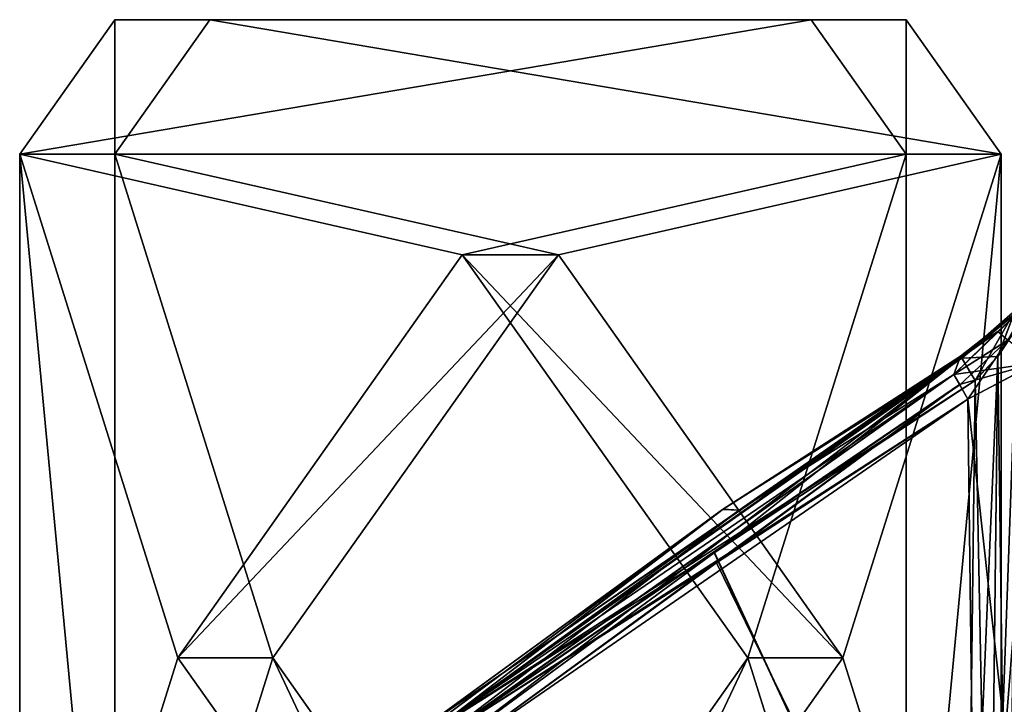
# Model space of a CAD drawing. Header units: inches. Extents: x -9.1 to 9.1, y -1.6 to 4.3.
# Tile 278 of 656: x -8.599 to -7.683, y 0.008 to 0.645. Entities that reach past the tile are written whole.
import ezdxf

# ---------------------------------------------------------------- set-up
doc = ezdxf.new("R2010")
doc.units = ezdxf.units.IN
doc.header["$LTSCALE"] = 65.185185
doc.header["$MEASUREMENT"] = 0
for name, color, linetype in [('14481', 7, 'CONTINUOUS'), ('14482', 7, 'CONTINUOUS'), ('14483', 7, 'CONTINUOUS'), ('14484', 7, 'CONTINUOUS'), ('14485', 7, 'CONTINUOUS'), ('14487', 7, 'CONTINUOUS'), ('14490', 7, 'CONTINUOUS'), ('14491', 7, 'CONTINUOUS'), ('14492', 7, 'CONTINUOUS'), ('6196', 7, 'CONTINUOUS'), ('6284', 7, 'CONTINUOUS'), ('6285', 7, 'CONTINUOUS'), ('6286', 7, 'CONTINUOUS'), ('6287', 7, 'CONTINUOUS'), ('6293', 7, 'CONTINUOUS'), ('6880', 7, 'CONTINUOUS'), ('6887', 7, 'CONTINUOUS'), ('6888', 7, 'CONTINUOUS'), ('6889', 7, 'CONTINUOUS'), ('6912', 7, 'CONTINUOUS'), ('6913', 7, 'CONTINUOUS'), ('6914', 7, 'CONTINUOUS'), ('6915', 7, 'CONTINUOUS'), ('6921', 7, 'CONTINUOUS'), ('6922', 7, 'CONTINUOUS'), ('6923', 7, 'CONTINUOUS'), ('6924', 7, 'CONTINUOUS')]:
    doc.layers.add(name, color=color, linetype=linetype)

msp = doc.modelspace()

# ---------------------------------------------------------------- linework, layer by layer
at = {"layer": '14481', "linetype": 'Continuous'}
for points in [[(-7.77442, 0.52, 4.1989), (-7.8628, 0.645, 4.11051), (-8.5989, 0.52, 3.37442), (-7.77442, 0.52, 4.1989)], [(-8.5989, 0.52, 3.37442), (-7.8628, 0.645, 4.11051), (-8.51051, 0.645, 3.4628), (-8.5989, 0.52, 3.37442)], [(-7.77442, 0.52, 4.1989), (-8.5989, 0.52, 3.37442), (-8.18729, 0.42625, 3.78602), (-7.77442, 0.52, 4.1989)], [(-8.5989, 0.52, 3.37442), (-8.5989, -0.4175, 3.37442), (-8.45182, 0.05125, 3.52149), (-8.5989, 0.52, 3.37442)], [(-8.18729, 0.42625, 3.78602), (-8.5989, 0.52, 3.37442), (-8.45182, 0.05125, 3.52149), (-8.18729, 0.42625, 3.78602)], [(-7.92149, 0.05125, 4.05182), (-7.77442, 0.52, 4.1989), (-8.18729, 0.42625, 3.78602), (-7.92149, 0.05125, 4.05182)], [(-7.77442, -0.4175, 4.1989), (-7.77442, 0.52, 4.1989), (-7.92149, 0.05125, 4.05182), (-7.77442, -0.4175, 4.1989)], [(-8.45182, 0.05125, 3.52149), (-8.5989, -0.4175, 3.37442), (-8.18602, -0.32375, 3.78729), (-8.45182, 0.05125, 3.52149)], [(-7.77442, -0.4175, 4.1989), (-7.92149, 0.05125, 4.05182), (-8.18602, -0.32375, 3.78729), (-7.77442, -0.4175, 4.1989)]]:
    msp.add_3dface(points, dxfattribs=at)
at = {"layer": '14482', "linetype": 'Continuous'}
for points in [[(-7.8628, 0.645, 4.11051), (-7.77442, 0.52, 4.1989), (-7.77442, 0.645, 4.02213), (-7.8628, 0.645, 4.11051)], [(-7.77442, 0.645, 4.02213), (-7.77442, 0.52, 4.1989), (-7.68603, 0.52, 4.11051), (-7.77442, 0.645, 4.02213)]]:
    msp.add_3dface(points, dxfattribs=at)
at = {"layer": '14483', "linetype": 'Continuous'}
for points in [[(-8.51051, 0.645, 3.4628), (-7.8628, 0.645, 4.11051), (-8.42213, 0.645, 3.37442), (-8.51051, 0.645, 3.4628)], [(-7.8628, 0.645, 4.11051), (-7.77442, 0.645, 4.02213), (-8.42213, 0.645, 3.37442), (-7.8628, 0.645, 4.11051)]]:
    msp.add_3dface(points, dxfattribs=at)
at = {"layer": '14484', "linetype": 'Continuous'}
for points in [[(-8.5989, 0.52, 3.37442), (-8.51051, 0.645, 3.4628), (-8.51051, 0.52, 3.28603), (-8.5989, 0.52, 3.37442)], [(-8.51051, 0.645, 3.4628), (-8.42213, 0.645, 3.37442), (-8.51051, 0.52, 3.28603), (-8.51051, 0.645, 3.4628)]]:
    msp.add_3dface(points, dxfattribs=at)
at = {"layer": '14485', "linetype": 'Continuous'}
for points in [[(-8.5989, -0.4175, 3.37442), (-8.5989, 0.52, 3.37442), (-8.51051, -0.4175, 3.28603), (-8.5989, -0.4175, 3.37442)], [(-8.5989, 0.52, 3.37442), (-8.51051, 0.52, 3.28603), (-8.51051, -0.4175, 3.28603), (-8.5989, 0.52, 3.37442)]]:
    msp.add_3dface(points, dxfattribs=at)
at = {"layer": '14487', "linetype": 'Continuous'}
for points in [[(-8.42213, 0.645, 3.37442), (-7.68603, 0.52, 4.11051), (-8.51051, 0.52, 3.28603), (-8.42213, 0.645, 3.37442)], [(-7.77442, 0.645, 4.02213), (-7.68603, 0.52, 4.11051), (-8.42213, 0.645, 3.37442), (-7.77442, 0.645, 4.02213)], [(-8.36344, 0.05125, 3.43311), (-8.51051, 0.52, 3.28603), (-8.09763, 0.42625, 3.69891), (-8.36344, 0.05125, 3.43311)], [(-8.51051, 0.52, 3.28603), (-7.68603, 0.52, 4.11051), (-8.09763, 0.42625, 3.69891), (-8.51051, 0.52, 3.28603)], [(-8.51051, -0.4175, 3.28603), (-8.51051, 0.52, 3.28603), (-8.36344, 0.05125, 3.43311), (-8.51051, -0.4175, 3.28603)], [(-8.09763, 0.42625, 3.69891), (-7.68603, 0.52, 4.11051), (-7.83311, 0.05125, 3.96344), (-8.09763, 0.42625, 3.69891)], [(-7.68603, 0.52, 4.11051), (-7.68603, -0.4175, 4.11051), (-7.83311, 0.05125, 3.96344), (-7.68603, 0.52, 4.11051)], [(-8.51051, -0.4175, 3.28603), (-8.36344, 0.05125, 3.43311), (-8.09891, -0.32375, 3.69763), (-8.51051, -0.4175, 3.28603)], [(-7.83311, 0.05125, 3.96344), (-7.68603, -0.4175, 4.11051), (-8.09891, -0.32375, 3.69763), (-7.83311, 0.05125, 3.96344)]]:
    msp.add_3dface(points, dxfattribs=at)
at = {"layer": '14490', "linetype": 'Continuous'}
for points in [[(-7.77442, 0.52, 4.1989), (-7.77442, -0.4175, 4.1989), (-7.68603, 0.52, 4.11051), (-7.77442, 0.52, 4.1989)], [(-7.68603, 0.52, 4.11051), (-7.77442, -0.4175, 4.1989), (-7.68603, -0.4175, 4.11051), (-7.68603, 0.52, 4.11051)]]:
    msp.add_3dface(points, dxfattribs=at)
at = {"layer": '14491', "linetype": 'Continuous'}
for points in [[(-8.18729, 0.42625, 3.78602), (-8.45182, 0.05125, 3.52149), (-8.09763, 0.42625, 3.69891), (-8.18729, 0.42625, 3.78602)], [(-8.45182, 0.05125, 3.52149), (-8.36344, 0.05125, 3.43311), (-8.09763, 0.42625, 3.69891), (-8.45182, 0.05125, 3.52149)], [(-7.92149, 0.05125, 4.05182), (-8.18729, 0.42625, 3.78602), (-7.83311, 0.05125, 3.96344), (-7.92149, 0.05125, 4.05182)], [(-8.18729, 0.42625, 3.78602), (-8.09763, 0.42625, 3.69891), (-7.83311, 0.05125, 3.96344), (-8.18729, 0.42625, 3.78602)]]:
    msp.add_3dface(points, dxfattribs=at)
at = {"layer": '14492', "linetype": 'Continuous'}
for points in [[(-8.45182, 0.05125, 3.52149), (-8.18602, -0.32375, 3.78729), (-8.36344, 0.05125, 3.43311), (-8.45182, 0.05125, 3.52149)], [(-8.36344, 0.05125, 3.43311), (-8.18602, -0.32375, 3.78729), (-8.09891, -0.32375, 3.69763), (-8.36344, 0.05125, 3.43311)], [(-8.18602, -0.32375, 3.78729), (-7.92149, 0.05125, 4.05182), (-8.09891, -0.32375, 3.69763), (-8.18602, -0.32375, 3.78729)], [(-7.92149, 0.05125, 4.05182), (-7.83311, 0.05125, 3.96344), (-8.09891, -0.32375, 3.69763), (-7.92149, 0.05125, 4.05182)]]:
    msp.add_3dface(points, dxfattribs=at)
at = {"layer": '6196', "linetype": 'Continuous'}
for points in [[(-7.71018, 0.30921, 1.95739), (-7.71828, -0.355, 1.94), (-7.95281, 0.14903, 1.9532), (-7.71018, 0.30921, 1.95739)], [(-7.95281, 0.14903, 1.9532), (-7.71828, -0.355, 1.94), (-8.20802, -0.03832, 1.94829), (-7.95281, 0.14903, 1.9532)]]:
    msp.add_3dface(points, dxfattribs=at)
at = {"layer": '6284', "linetype": 'Continuous'}
for points in [[(-7.68897, 0.33188, -1.95339), (-7.68, -0.355, -1.92215), (-7.67129, 0.35828, -1.94082), (-7.68897, 0.33188, -1.95339)], [(-7.71018, 0.30921, -1.95739), (-7.69718, -0.3552, -1.93532), (-7.68897, 0.33188, -1.95339), (-7.71018, 0.30921, -1.95739)], [(-7.69718, -0.3552, -1.93532), (-7.68, -0.355, -1.92215), (-7.68897, 0.33188, -1.95339), (-7.69718, -0.3552, -1.93532)], [(-7.71828, -0.355, -1.94), (-7.69718, -0.3552, -1.93532), (-7.71018, 0.30921, -1.95739), (-7.71828, -0.355, -1.94)]]:
    msp.add_3dface(points, dxfattribs=at)
at = {"layer": '6285', "linetype": 'Continuous'}
for points in [[(-7.68963, 0.35444, -1.99387), (-7.72277, 0.33085, -1.97195), (-7.66084, 0.38122, -1.97353), (-7.68963, 0.35444, -1.99387)], [(-7.66084, 0.38122, -1.97353), (-7.72277, 0.33085, -1.97195), (-7.67278, 0.37439, -1.95607), (-7.66084, 0.38122, -1.97353)], [(-7.72277, 0.33085, -1.97195), (-7.71018, 0.30921, -1.95739), (-7.67278, 0.37439, -1.95607), (-7.72277, 0.33085, -1.97195)], [(-7.71018, 0.30921, -1.95739), (-7.68897, 0.33188, -1.95339), (-7.67278, 0.37439, -1.95607), (-7.71018, 0.30921, -1.95739)], [(-7.68897, 0.33188, -1.95339), (-7.67129, 0.35828, -1.94082), (-7.67278, 0.37439, -1.95607), (-7.68897, 0.33188, -1.95339)], [(-7.72392, 0.33214, -1.99956), (-7.72277, 0.33085, -1.97195), (-7.68963, 0.35444, -1.99387), (-7.72392, 0.33214, -1.99956)]]:
    msp.add_3dface(points, dxfattribs=at)
at = {"layer": '6286', "linetype": 'Continuous'}
for points in [[(-8.22169, -0.02031, -1.95932), (-7.72277, 0.33085, -1.97195), (-8.22583, -0.01538, -1.98275), (-8.22169, -0.02031, -1.95932)], [(-8.22583, -0.01538, -1.98275), (-7.72277, 0.33085, -1.97195), (-7.94508, 0.18925, -1.99085), (-8.22583, -0.01538, -1.98275)], [(-8.20802, -0.03832, -1.94829), (-7.72277, 0.33085, -1.97195), (-8.22169, -0.02031, -1.95932), (-8.20802, -0.03832, -1.94829)], [(-7.72277, 0.33085, -1.97195), (-8.20802, -0.03832, -1.94829), (-7.95252, 0.14923, -1.9532), (-7.72277, 0.33085, -1.97195)], [(-7.71018, 0.30921, -1.95739), (-7.72277, 0.33085, -1.97195), (-7.95252, 0.14923, -1.9532), (-7.71018, 0.30921, -1.95739)], [(-7.72277, 0.33085, -1.97195), (-7.72392, 0.33214, -1.99956), (-7.94508, 0.18925, -1.99085), (-7.72277, 0.33085, -1.97195)]]:
    msp.add_3dface(points, dxfattribs=at)
at = {"layer": '6287', "linetype": 'Continuous'}
for points in [[(-7.71828, -0.355, -1.94), (-7.71018, 0.30921, -1.95739), (-7.95252, 0.14923, -1.9532), (-7.71828, -0.355, -1.94)], [(-8.20802, -0.03832, -1.94829), (-7.71828, -0.355, -1.94), (-7.95252, 0.14923, -1.9532), (-8.20802, -0.03832, -1.94829)]]:
    msp.add_3dface(points, dxfattribs=at)
at = {"layer": '6293', "linetype": 'Continuous'}
for points in [[(-7.71684, 0.29187, -2.04306), (-7.70891, -0.355, -2.06), (-8.19566, -0.03829, -2.05171), (-7.71684, 0.29187, -2.04306)], [(-7.95041, 0.14013, -2.04703), (-7.71684, 0.29187, -2.04306), (-8.19566, -0.03829, -2.05171), (-7.95041, 0.14013, -2.04703)]]:
    msp.add_3dface(points, dxfattribs=at)
at = {"layer": '6880', "linetype": 'Continuous'}
for points in [[(-7.68963, 0.35444, -1.99387), (-7.66084, 0.38122, -1.97353), (-7.72997, 0.31481, -2.02591), (-7.68963, 0.35444, -1.99387)], [(-7.72997, 0.31481, -2.02591), (-7.66084, 0.38122, -1.97353), (-7.67956, 0.34716, -2.01568), (-7.72997, 0.31481, -2.02591)], [(-7.72392, 0.33214, -1.99956), (-7.68963, 0.35444, -1.99387), (-7.72997, 0.31481, -2.02591), (-7.72392, 0.33214, -1.99956)], [(-7.94508, 0.18925, -1.99085), (-7.72392, 0.33214, -1.99956), (-7.92978, 0.1887, -2.02486), (-7.94508, 0.18925, -1.99085)], [(-7.92978, 0.1887, -2.02486), (-7.72392, 0.33214, -1.99956), (-7.72997, 0.31481, -2.02591), (-7.92978, 0.1887, -2.02486)], [(-8.22583, -0.01538, -1.98275), (-7.94508, 0.18925, -1.99085), (-8.21986, -0.01538, -2.00511), (-8.22583, -0.01538, -1.98275)], [(-8.21986, -0.01538, -2.00511), (-7.94508, 0.18925, -1.99085), (-8.2132, -0.01538, -2.02727), (-8.21986, -0.01538, -2.00511)], [(-8.2132, -0.01538, -2.02727), (-7.94508, 0.18925, -1.99085), (-7.92978, 0.1887, -2.02486), (-8.2132, -0.01538, -2.02727)]]:
    msp.add_3dface(points, dxfattribs=at)
at = {"layer": '6887', "linetype": 'Continuous'}
for points in [[(-8.2132, -0.01538, -2.02727), (-7.92978, 0.1887, -2.02486), (-7.72997, 0.31481, -2.02591), (-8.2132, -0.01538, -2.02727)], [(-8.2132, -0.01538, -2.02727), (-7.72997, 0.31481, -2.02591), (-8.20687, -0.02346, -2.04475), (-8.2132, -0.01538, -2.02727)], [(-8.20687, -0.02346, -2.04475), (-7.72997, 0.31481, -2.02591), (-7.72454, 0.30546, -2.03825), (-8.20687, -0.02346, -2.04475)], [(-7.71684, 0.29187, -2.04306), (-8.20687, -0.02346, -2.04475), (-7.72454, 0.30546, -2.03825), (-7.71684, 0.29187, -2.04306)], [(-7.71684, 0.29187, -2.04306), (-7.95041, 0.14013, -2.04703), (-8.20687, -0.02346, -2.04475), (-7.71684, 0.29187, -2.04306)], [(-7.95041, 0.14013, -2.04703), (-8.19566, -0.03829, -2.05171), (-8.20687, -0.02346, -2.04475), (-7.95041, 0.14013, -2.04703)]]:
    msp.add_3dface(points, dxfattribs=at)
at = {"layer": '6888', "linetype": 'Continuous'}
for points in [[(-7.72997, 0.31481, -2.02591), (-7.67956, 0.34716, -2.01568), (-7.72454, 0.30546, -2.03825), (-7.72997, 0.31481, -2.02591)], [(-7.67956, 0.34716, -2.01568), (-7.71684, 0.29187, -2.04306), (-7.72454, 0.30546, -2.03825), (-7.67956, 0.34716, -2.01568)], [(-7.71684, 0.29187, -2.04306), (-7.67956, 0.34716, -2.01568), (-7.6545, 0.32486, -2.02844), (-7.71684, 0.29187, -2.04306)]]:
    msp.add_3dface(points, dxfattribs=at)
at = {"layer": '6889', "linetype": 'Continuous'}
for points in [[(-7.70891, -0.355, -2.06), (-7.71684, 0.29187, -2.04306), (-7.6545, 0.32486, -2.02844), (-7.70891, -0.355, -2.06)], [(-7.64555, -0.3544, -2.04592), (-7.70891, -0.355, -2.06), (-7.6545, 0.32486, -2.02844), (-7.64555, -0.3544, -2.04592)]]:
    msp.add_3dface(points, dxfattribs=at)
at = {"layer": '6912', "linetype": 'Continuous'}
for points in [[(-7.71684, 0.29187, 2.04306), (-7.64562, -0.3544, 2.04595), (-7.65312, 0.32585, 2.02776), (-7.71684, 0.29187, 2.04306)], [(-7.70891, -0.355, 2.06), (-7.64562, -0.3544, 2.04595), (-7.71684, 0.29187, 2.04306), (-7.70891, -0.355, 2.06)]]:
    msp.add_3dface(points, dxfattribs=at)
at = {"layer": '6913', "linetype": 'Continuous'}
for points in [[(-7.72997, 0.31481, 2.02591), (-7.65312, 0.32585, 2.02776), (-7.67985, 0.34696, 2.01579), (-7.72997, 0.31481, 2.02591)], [(-7.72457, 0.30551, 2.03822), (-7.65312, 0.32585, 2.02776), (-7.72997, 0.31481, 2.02591), (-7.72457, 0.30551, 2.03822)], [(-7.71684, 0.29187, 2.04306), (-7.65312, 0.32585, 2.02776), (-7.72457, 0.30551, 2.03822), (-7.71684, 0.29187, 2.04306)]]:
    msp.add_3dface(points, dxfattribs=at)
at = {"layer": '6914', "linetype": 'Continuous'}
for points in [[(-7.72457, 0.30551, 2.03822), (-7.72997, 0.31481, 2.02591), (-8.20712, -0.02313, 2.0444), (-7.72457, 0.30551, 2.03822)], [(-8.20712, -0.02313, 2.0444), (-7.72997, 0.31481, 2.02591), (-7.92967, 0.18878, 2.02486), (-8.20712, -0.02313, 2.0444)], [(-8.19568, -0.03831, 2.05171), (-7.72457, 0.30551, 2.03822), (-8.20712, -0.02313, 2.0444), (-8.19568, -0.03831, 2.05171)], [(-7.72457, 0.30551, 2.03822), (-8.19568, -0.03831, 2.05171), (-7.9508, 0.13985, 2.04704), (-7.72457, 0.30551, 2.03822)], [(-7.71684, 0.29187, 2.04306), (-7.72457, 0.30551, 2.03822), (-7.9508, 0.13985, 2.04704), (-7.71684, 0.29187, 2.04306)], [(-8.2132, -0.01538, 2.02727), (-8.20712, -0.02313, 2.0444), (-7.92967, 0.18878, 2.02486), (-8.2132, -0.01538, 2.02727)]]:
    msp.add_3dface(points, dxfattribs=at)
at = {"layer": '6915', "linetype": 'Continuous'}
for points in [[(-7.70891, -0.355, 2.06), (-7.71684, 0.29187, 2.04306), (-7.9508, 0.13985, 2.04704), (-7.70891, -0.355, 2.06)], [(-8.19568, -0.03831, 2.05171), (-7.70891, -0.355, 2.06), (-7.9508, 0.13985, 2.04704), (-8.19568, -0.03831, 2.05171)]]:
    msp.add_3dface(points, dxfattribs=at)
at = {"layer": '6921', "linetype": 'Continuous'}
for points in [[(-7.68896, 0.35495, 1.99359), (-7.67985, 0.34696, 2.01579), (-7.66084, 0.38122, 1.97353), (-7.68896, 0.35495, 1.99359)], [(-7.72997, 0.31481, 2.02591), (-7.67985, 0.34696, 2.01579), (-7.68896, 0.35495, 1.99359), (-7.72997, 0.31481, 2.02591)], [(-7.72392, 0.33214, 1.99956), (-7.72997, 0.31481, 2.02591), (-7.68896, 0.35495, 1.99359), (-7.72392, 0.33214, 1.99956)], [(-7.94442, 0.1898, 1.99059), (-7.92967, 0.18878, 2.02486), (-7.72392, 0.33214, 1.99956), (-7.94442, 0.1898, 1.99059)], [(-7.92967, 0.18878, 2.02486), (-7.72997, 0.31481, 2.02591), (-7.72392, 0.33214, 1.99956), (-7.92967, 0.18878, 2.02486)], [(-8.22583, -0.01538, 1.98275), (-8.21986, -0.01538, 2.0051), (-7.94442, 0.1898, 1.99059), (-8.22583, -0.01538, 1.98275)], [(-8.21986, -0.01538, 2.0051), (-8.2132, -0.01538, 2.02727), (-7.94442, 0.1898, 1.99059), (-8.21986, -0.01538, 2.0051)], [(-8.2132, -0.01538, 2.02727), (-7.92967, 0.18878, 2.02486), (-7.94442, 0.1898, 1.99059), (-8.2132, -0.01538, 2.02727)]]:
    msp.add_3dface(points, dxfattribs=at)
at = {"layer": '6922', "linetype": 'Continuous'}
for points in [[(-8.22136, -0.02074, 1.95867), (-8.22583, -0.01538, 1.98275), (-7.72239, 0.33022, 1.97078), (-8.22136, -0.02074, 1.95867)], [(-8.22583, -0.01538, 1.98275), (-7.94442, 0.1898, 1.99059), (-7.72239, 0.33022, 1.97078), (-8.22583, -0.01538, 1.98275)], [(-7.71018, 0.30921, 1.95739), (-8.22136, -0.02074, 1.95867), (-7.72239, 0.33022, 1.97078), (-7.71018, 0.30921, 1.95739)], [(-7.94442, 0.1898, 1.99059), (-7.72392, 0.33214, 1.99956), (-7.72239, 0.33022, 1.97078), (-7.94442, 0.1898, 1.99059)], [(-7.71018, 0.30921, 1.95739), (-7.95281, 0.14903, 1.9532), (-8.22136, -0.02074, 1.95867), (-7.71018, 0.30921, 1.95739)], [(-7.95281, 0.14903, 1.9532), (-8.20802, -0.03832, 1.94829), (-8.22136, -0.02074, 1.95867), (-7.95281, 0.14903, 1.9532)]]:
    msp.add_3dface(points, dxfattribs=at)
at = {"layer": '6923', "linetype": 'Continuous'}
for points in [[(-7.72392, 0.33214, 1.99956), (-7.68896, 0.35495, 1.99359), (-7.66084, 0.38122, 1.97353), (-7.72392, 0.33214, 1.99956)], [(-7.72392, 0.33214, 1.99956), (-7.66084, 0.38122, 1.97353), (-7.72239, 0.33022, 1.97078), (-7.72392, 0.33214, 1.99956)], [(-7.72239, 0.33022, 1.97078), (-7.66084, 0.38122, 1.97353), (-7.67278, 0.37439, 1.95607), (-7.72239, 0.33022, 1.97078)], [(-7.68906, 0.33177, 1.95343), (-7.72239, 0.33022, 1.97078), (-7.67278, 0.37439, 1.95607), (-7.68906, 0.33177, 1.95343)], [(-7.67129, 0.35828, 1.94082), (-7.68906, 0.33177, 1.95343), (-7.67278, 0.37439, 1.95607), (-7.67129, 0.35828, 1.94082)], [(-7.71018, 0.30921, 1.95739), (-7.72239, 0.33022, 1.97078), (-7.68906, 0.33177, 1.95343), (-7.71018, 0.30921, 1.95739)]]:
    msp.add_3dface(points, dxfattribs=at)
at = {"layer": '6924', "linetype": 'Continuous'}
for points in [[(-7.68, -0.355, 1.92215), (-7.69715, -0.3552, 1.93531), (-7.67129, 0.35828, 1.94082), (-7.68, -0.355, 1.92215)], [(-7.69715, -0.3552, 1.93531), (-7.68906, 0.33177, 1.95343), (-7.67129, 0.35828, 1.94082), (-7.69715, -0.3552, 1.93531)], [(-7.71828, -0.355, 1.94), (-7.71018, 0.30921, 1.95739), (-7.68906, 0.33177, 1.95343), (-7.71828, -0.355, 1.94)], [(-7.69715, -0.3552, 1.93531), (-7.71828, -0.355, 1.94), (-7.68906, 0.33177, 1.95343), (-7.69715, -0.3552, 1.93531)]]:
    msp.add_3dface(points, dxfattribs=at)

doc.saveas('drawing.dxf')
